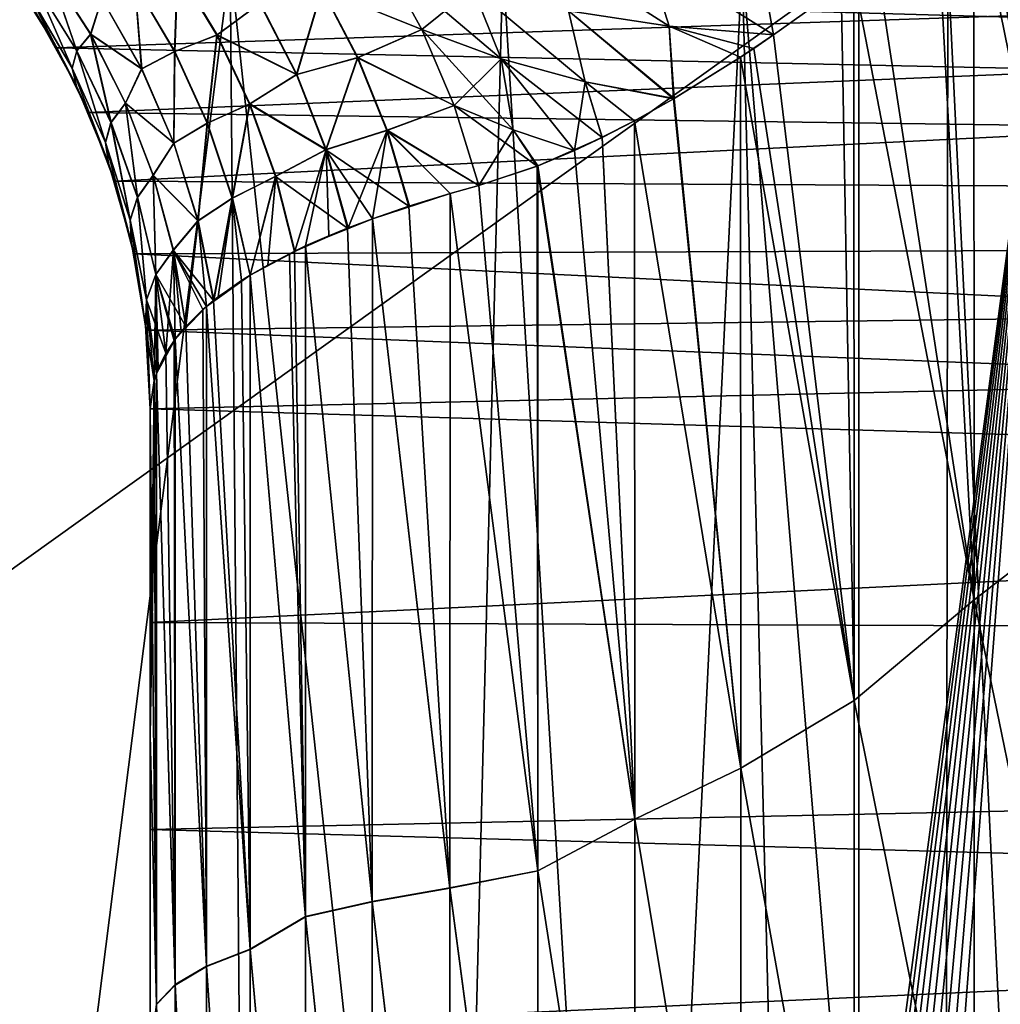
# Model space of a CAD drawing. Header units: metres. Extents: x -46 to 104, y -30 to 30.
# Tile 408 of 656: x 27.912 to 28.571, y -5.401 to -4.738. Entities that reach past the tile are written whole.
import ezdxf

# ---------------------------------------------------------------- set-up
doc = ezdxf.new("R2010")
doc.units = ezdxf.units.M
doc.layers.add('solid_26_000_502_XXX', color=7, linetype='CONTINUOUS')

msp = doc.modelspace()

# ---------------------------------------------------------------- linework, layer by layer
at = {"layer": 'solid_26_000_502_XXX'}
for points in [[(37.213074, -7.476887, 317.175842), (20.541, 8.649134, 315.423553), (20.540823, 0, 315.423523)], [(37.213074, -7.476887, 317.175842), (37.213074, 7.476887, 317.175842), (20.541, 8.649134, 315.423553)], [(40.470669, 7.284587, 312.490692), (26.533504, -8.264537, 311.025848), (26.533337, 0, 311.025818)], [(40.470669, -7.284587, 312.490692), (26.533504, -8.264537, 311.025848), (40.470669, 7.284587, 312.490692)], [(20.540823, 0, 315.423523), (20.541002, -8.649134, 315.423553), (37.213074, -7.476887, 317.175842)], [(27.756401, -4.570746, 303.301727), (33.5, -4.569877, 303.30246), (33.5, -4.875915, 303.022491)], [(27.790697, -4.593189, 303.282288), (27.756401, -4.570746, 303.301727), (33.5, -4.875915, 303.022491)], [(27.91258, -4.717552, 292.828461), (27.937214, -4.757422, 292.865112), (33.5, -4.569877, 292.69754)], [(27.937214, -4.757422, 292.865112), (27.958563, -4.800703, 292.905579), (33.5, -4.569877, 292.69754)], [(27.958563, -4.800703, 292.905579), (27.976009, -4.846982, 292.949585), (33.5, -4.569877, 292.69754)], [(27.976009, -4.846982, 292.949585), (33.5, -4.875915, 292.977509), (33.5, -4.569877, 292.69754)], [(27.82386, -4.619061, 303.259674), (27.790697, -4.593189, 303.282288), (33.5, -4.875915, 303.022491)], [(28.558592, -4.641238, 288.696075), (28.598745, -4.606693, 288.658112), (28.638491, -5.062982, 288.878571)], [(28.638491, -5.062982, 307.121429), (28.59874, -4.606697, 307.341888), (28.558592, -4.641238, 307.303925)], [(27.855417, -4.64832, 303.233856), (27.82386, -4.619061, 303.259674), (33.5, -4.875915, 303.022491)], [(28.638491, -5.062982, 307.121429), (28.558592, -4.641238, 307.303925), (28.553677, -4.645368, 307.299133)], [(28.558592, -4.641238, 288.696075), (28.638491, -5.062982, 288.878571), (28.553677, -4.645368, 288.700867)], [(28.553919, -5.12856, 307.041779), (28.553677, -4.645368, 307.299133), (28.529009, -4.665757, 307.274658)], [(28.529015, -4.665753, 288.725311), (28.553677, -4.645368, 288.700867), (28.553919, -5.12856, 288.958221)], [(28.638491, -5.062982, 307.121429), (28.553677, -4.645368, 307.299133), (28.553919, -5.12856, 307.041779)], [(28.638491, -5.062982, 288.878571), (28.553919, -5.12856, 288.958221), (28.553677, -4.645368, 288.700867)], [(27.885149, -4.681158, 303.204498), (27.855417, -4.64832, 303.233856), (33.5, -4.875915, 303.022491)], [(28.488028, -4.698291, 288.767731), (28.529015, -4.665753, 288.725311), (28.553919, -5.12856, 288.958221)], [(28.553919, -5.12856, 307.041779), (28.529009, -4.665757, 307.274658), (28.488028, -4.69829, 307.232269)], [(27.91258, -4.71755, 303.171539), (27.885149, -4.681158, 303.204498), (33.5, -4.875915, 303.022491)], [(28.260578, -4.686348, 288.933807), (28.348873, -4.742803, 288.899841), (28.281134, -4.732438, 288.955627)], [(28.260578, -4.686348, 288.933807), (28.33374, -4.695116, 288.878174), (28.348873, -4.742803, 288.899841)], [(28.260578, -4.686348, 307.066193), (28.281134, -4.732437, 307.044373), (28.348873, -4.742802, 307.100159)], [(28.333738, -4.695116, 307.121826), (28.260578, -4.686348, 307.066193), (28.348873, -4.742802, 307.100159)], [(27.159023, -5.64358, 295.506195), (27.159023, -4.7, 295.506195), (28.476324, -4.7, 295.644653)], [(27.159023, -5.64358, 295.506195), (28.476324, -4.7, 295.644653), (28.476324, -5.64358, 295.644653)], [(27.912003, -5.822742, 301.506683), (28.053787, -4.7, 301.252808), (27.849154, -4.7, 301.611786)], [(27.912003, -5.822742, 301.506683), (28.064445, -5.957147, 301.232697), (28.053787, -4.7, 301.252808)], [(28.202492, -6.07523, 300.956329), (28.237036, -4.7, 300.88208), (28.053787, -4.7, 301.252808)], [(28.064445, -5.957147, 301.232697), (28.202492, -6.07523, 300.956329), (28.053787, -4.7, 301.252808)], [(28.115307, -4.717855, 289.154846), (28.156347, -4.697243, 289.064423), (28.182619, -4.744989, 289.082977)], [(28.182621, -4.744987, 306.917023), (28.156345, -4.697245, 306.935577), (28.115562, -4.71779, 306.845734)], [(28.235893, -4.764677, 306.968292), (28.156345, -4.697245, 306.935577), (28.182621, -4.744987, 306.917023)], [(28.216776, -4.717268, 306.989319), (28.156345, -4.697245, 306.935577), (28.235893, -4.764677, 306.968292)], [(28.216778, -4.717269, 289.010681), (28.182619, -4.744989, 289.082977), (28.156347, -4.697243, 289.064423)], [(28.202492, -6.07523, 300.956329), (28.326416, -6.177543, 300.678436), (28.237036, -4.7, 300.88208)], [(28.326416, -6.177543, 300.678436), (28.39794, -4.7, 300.501495), (28.237036, -4.7, 300.88208)], [(28.326416, -6.177543, 300.678436), (28.43684, -6.264894, 300.398956), (28.39794, -4.7, 300.501495)], [(28.333738, -4.695116, 307.121826), (28.348873, -4.742802, 307.100159), (28.419065, -4.748676, 307.155731)], [(28.409899, -4.698887, 307.177551), (28.333738, -4.695116, 307.121826), (28.419065, -4.748676, 307.155731)], [(28.33374, -4.695116, 288.878174), (28.419065, -4.748676, 288.844269), (28.348873, -4.742803, 288.899841)], [(28.33374, -4.695116, 288.878174), (28.409899, -4.698887, 288.822449), (28.419065, -4.748676, 288.844269)], [(28.534138, -6.337811, 300.118164), (28.536106, -4.7, 300.112061), (28.39794, -4.7, 300.501495)], [(28.43684, -6.264894, 300.398956), (28.534138, -6.337811, 300.118164), (28.39794, -4.7, 300.501495)], [(28.409899, -4.698887, 307.177551), (28.419065, -4.748676, 307.155731), (28.464523, -4.716106, 307.20697)], [(28.409899, -4.698887, 288.822449), (28.464529, -4.716102, 288.79303), (28.419065, -4.748676, 288.844269)], [(28.553919, -5.12856, 307.041779), (28.488028, -4.69829, 307.232269), (28.472994, -4.709759, 307.216156)], [(28.488028, -4.698291, 288.767731), (28.553919, -5.12856, 288.958221), (28.472994, -4.709759, 288.783844)], [(28.476324, -5.64358, 295.644653), (28.476324, -4.7, 295.644653), (28.601852, -4.7, 296.03833)], [(28.476833, -5.667135, 295.646118), (28.476324, -5.64358, 295.644653), (28.601852, -4.7, 296.03833)], [(28.478386, -5.690671, 295.650543), (28.476833, -5.667135, 295.646118), (28.601852, -4.7, 296.03833)], [(28.480959, -5.713636, 295.657898), (28.478386, -5.690671, 295.650543), (28.601852, -4.7, 296.03833)], [(28.48455, -5.735813, 295.668182), (28.480959, -5.713636, 295.657898), (28.601852, -4.7, 296.03833)], [(28.489128, -5.756886, 295.681396), (28.48455, -5.735813, 295.668182), (28.601852, -4.7, 296.03833)], [(28.494619, -5.776425, 295.697357), (28.489128, -5.756886, 295.681396), (28.601852, -4.7, 296.03833)], [(28.500959, -5.794093, 295.715942), (28.494619, -5.776425, 295.697357), (28.601852, -4.7, 296.03833)], [(28.50811, -5.809682, 295.737091), (28.500959, -5.794093, 295.715942), (28.601852, -4.7, 296.03833)], [(28.515945, -5.822742, 295.760559), (28.50811, -5.809682, 295.737091), (28.601852, -4.7, 296.03833)], [(28.608089, -5.957147, 296.060242), (28.515945, -5.822742, 295.760559), (28.601852, -4.7, 296.03833)], [(28.534138, -6.337811, 300.118164), (28.618622, -6.396749, 299.836456), (28.536106, -4.7, 300.112061)], [(28.618622, -6.396749, 299.836456), (28.651146, -4.7, 299.714813), (28.536106, -4.7, 300.112061)], [(27.950659, -4.759415, 289.722961), (27.922707, -4.714025, 289.719452), (27.931885, -4.704556, 289.617889)], [(27.931982, -4.704496, 306.382843), (27.922745, -4.713958, 306.281281), (27.950697, -4.759336, 306.277771)], [(27.959946, -4.748163, 289.62323), (27.931885, -4.704556, 289.617889), (27.967415, -4.72416, 289.522278)], [(27.950659, -4.759415, 289.722961), (27.931885, -4.704556, 289.617889), (27.959946, -4.748163, 289.62323)], [(27.960043, -4.748092, 306.377472), (27.931982, -4.704496, 306.382843), (27.950697, -4.759336, 306.277771)], [(27.967569, -4.724104, 306.478394), (27.931982, -4.704496, 306.382843), (27.960043, -4.748092, 306.377472)], [(28.016275, -4.75981, 289.433167), (27.989573, -4.714352, 289.424255), (28.018383, -4.705027, 289.328064)], [(28.018627, -4.704953, 306.672638), (27.98978, -4.714296, 306.576447), (28.016481, -4.759738, 306.567505)], [(28.016275, -4.75981, 289.433167), (28.018383, -4.705027, 289.328064), (28.044764, -4.748722, 289.338989)], [(28.045006, -4.748632, 306.661713), (28.018627, -4.704953, 306.672638), (28.016481, -4.759738, 306.567505)], [(28.044764, -4.748722, 289.338989), (28.018383, -4.705027, 289.328064), (28.07366, -4.727415, 289.244141)], [(28.073896, -4.727323, 306.756531), (28.018627, -4.704953, 306.672638), (28.045006, -4.748632, 306.661713)], [(27.922745, -4.713958, 306.281281), (27.919928, -4.723795, 306.179382), (27.947565, -4.771003, 306.177673)], [(27.947575, -4.771085, 289.823029), (27.919941, -4.723864, 289.82135), (27.922707, -4.714025, 289.719452)], [(27.947575, -4.771085, 289.823029), (27.922707, -4.714025, 289.719452), (27.950659, -4.759415, 289.722961)], [(27.950697, -4.759336, 306.277771), (27.922745, -4.713958, 306.281281), (27.947565, -4.771003, 306.177673)], [(28.473162, -5.196232, 306.951019), (28.472994, -4.709759, 307.216156), (28.464523, -4.716106, 307.20697)], [(28.464529, -4.716102, 288.79303), (28.472994, -4.709759, 288.783844), (28.473162, -5.196232, 289.048981)], [(28.553919, -5.12856, 307.041779), (28.472994, -4.709759, 307.216156), (28.473162, -5.196232, 306.951019)], [(28.553919, -5.12856, 288.958221), (28.473162, -5.196232, 289.048981), (28.472994, -4.709759, 288.783844)], [(27.937212, -4.75742, 303.134888), (27.91258, -4.71755, 303.171539), (33.5, -4.875915, 303.022491)], [(27.923361, -4.733982, 306.077759), (27.91258, -4.71755, 303.171539), (27.937212, -4.75742, 303.134888)], [(27.923359, -4.733979, 289.922241), (27.937214, -4.757422, 292.865112), (27.91258, -4.717552, 292.828461)], [(27.994194, -4.771444, 289.529266), (27.967415, -4.72416, 289.522278), (27.989573, -4.714352, 289.424255)], [(27.98978, -4.714296, 306.576447), (27.967569, -4.724104, 306.478394), (27.994349, -4.771374, 306.471405)], [(27.994194, -4.771444, 289.529266), (27.989573, -4.714352, 289.424255), (28.016275, -4.75981, 289.433167)], [(28.016481, -4.759738, 306.567505), (27.98978, -4.714296, 306.576447), (27.994349, -4.771374, 306.471405)], [(28.098248, -4.775286, 289.256439), (28.07366, -4.727415, 289.244141), (28.115307, -4.717855, 289.154846)], [(28.115562, -4.71779, 306.845734), (28.073896, -4.727323, 306.756531), (28.098484, -4.775181, 306.744202)], [(28.098248, -4.775286, 289.256439), (28.115307, -4.717855, 289.154846), (28.139334, -4.763952, 289.169189)], [(28.139587, -4.763879, 306.83136), (28.115562, -4.71779, 306.845734), (28.098484, -4.775181, 306.744202)], [(28.139334, -4.763952, 289.169189), (28.115307, -4.717855, 289.154846), (28.182619, -4.744989, 289.082977)], [(28.182621, -4.744987, 306.917023), (28.115562, -4.71779, 306.845734), (28.139587, -4.763879, 306.83136)], [(28.216778, -4.717269, 289.010681), (28.235895, -4.764677, 289.031708), (28.182619, -4.744989, 289.082977)], [(28.216776, -4.717268, 306.989319), (28.235893, -4.764677, 306.968292), (28.292435, -4.780197, 307.020844)], [(28.281134, -4.732437, 307.044373), (28.216776, -4.717268, 306.989319), (28.292435, -4.780197, 307.020844)], [(28.216778, -4.717269, 289.010681), (28.292435, -4.780197, 288.979156), (28.235895, -4.764677, 289.031708)], [(28.216778, -4.717269, 289.010681), (28.281134, -4.732438, 288.955627), (28.292435, -4.780197, 288.979156)], [(28.419065, -4.748676, 288.844269), (28.464529, -4.716102, 288.79303), (28.473162, -5.196232, 289.048981)], [(28.473162, -5.196232, 306.951019), (28.464523, -4.716106, 307.20697), (28.419065, -4.748676, 307.155731)], [(27.919928, -4.723795, 306.179382), (27.923361, -4.733982, 306.077759), (27.950483, -4.783056, 306.077759)], [(27.947565, -4.771003, 306.177673), (27.919928, -4.723795, 306.179382), (27.950483, -4.783056, 306.077759)], [(27.950481, -4.783054, 289.922241), (27.919941, -4.723864, 289.82135), (27.947575, -4.771085, 289.823029)], [(27.950481, -4.783054, 289.922241), (27.923359, -4.733979, 289.922241), (27.919941, -4.723864, 289.82135)], [(27.959946, -4.748163, 289.62323), (27.967415, -4.72416, 289.522278), (27.994194, -4.771444, 289.529266)], [(27.994349, -4.771374, 306.471405), (27.967569, -4.724104, 306.478394), (27.960043, -4.748092, 306.377472)], [(28.044764, -4.748722, 289.338989), (28.07366, -4.727415, 289.244141), (28.098248, -4.775286, 289.256439)], [(28.098484, -4.775181, 306.744202), (28.073896, -4.727323, 306.756531), (28.045006, -4.748632, 306.661713)], [(27.950481, -4.783054, 289.922241), (27.937214, -4.757422, 292.865112), (27.923359, -4.733979, 289.922241)], [(27.923361, -4.733982, 306.077759), (27.937212, -4.75742, 303.134888), (27.950483, -4.783056, 306.077759)], [(28.281134, -4.732437, 307.044373), (28.292435, -4.780197, 307.020844), (28.351839, -4.791585, 307.074097)], [(28.348873, -4.742802, 307.100159), (28.281134, -4.732437, 307.044373), (28.351839, -4.791585, 307.074097)], [(28.281134, -4.732438, 288.955627), (28.352236, -4.791353, 288.925415), (28.292435, -4.780197, 288.979156)], [(28.281134, -4.732438, 288.955627), (28.348873, -4.742803, 288.899841), (28.352236, -4.791353, 288.925415)], [(28.139334, -4.763952, 289.169189), (28.182619, -4.744989, 289.082977), (28.204233, -4.796114, 289.098236)], [(28.204239, -4.796111, 306.901764), (28.182621, -4.744987, 306.917023), (28.139587, -4.763879, 306.83136)], [(28.235895, -4.764677, 289.031708), (28.204233, -4.796114, 289.098236), (28.182619, -4.744989, 289.082977)], [(28.243896, -4.812371, 306.943268), (28.182621, -4.744987, 306.917023), (28.204239, -4.796111, 306.901764)], [(28.235893, -4.764677, 306.968292), (28.182621, -4.744987, 306.917023), (28.243896, -4.812371, 306.943268)], [(28.348873, -4.742802, 307.100159), (28.351839, -4.791585, 307.074097), (28.396736, -4.763684, 307.129425)], [(28.348873, -4.742802, 307.100159), (28.396736, -4.763684, 307.129425), (28.405636, -4.757785, 307.140015)], [(28.348873, -4.742802, 307.100159), (28.405636, -4.757785, 307.140015), (28.419065, -4.748676, 307.155731)], [(28.348873, -4.742803, 288.899841), (28.396736, -4.763684, 288.870575), (28.352236, -4.791353, 288.925415)], [(28.348873, -4.742803, 288.899841), (28.419065, -4.748676, 288.844269), (28.396736, -4.763684, 288.870575)], [(27.973646, -4.807552, 289.72583), (27.950659, -4.759415, 289.722961), (27.959946, -4.748163, 289.62323)], [(27.960043, -4.748092, 306.377472), (27.950697, -4.759336, 306.277771), (27.973688, -4.807461, 306.274872)], [(27.983395, -4.794508, 289.627716), (27.959946, -4.748163, 289.62323), (27.994194, -4.771444, 289.529266)], [(27.973646, -4.807552, 289.72583), (27.959946, -4.748163, 289.62323), (27.983395, -4.794508, 289.627716)], [(27.983494, -4.794425, 306.372955), (27.960043, -4.748092, 306.377472), (27.973688, -4.807461, 306.274872)], [(27.994349, -4.771374, 306.471405), (27.960043, -4.748092, 306.377472), (27.983494, -4.794425, 306.372955)], [(28.038223, -4.808016, 289.440521), (28.016275, -4.75981, 289.433167), (28.044764, -4.748722, 289.338989)], [(28.045006, -4.748632, 306.661713), (28.016481, -4.759738, 306.567505), (28.038429, -4.807927, 306.56015)], [(28.038223, -4.808016, 289.440521), (28.044764, -4.748722, 289.338989), (28.066793, -4.795155, 289.348083)], [(28.067034, -4.79505, 306.652588), (28.045006, -4.748632, 306.661713), (28.038429, -4.807927, 306.56015)], [(28.066793, -4.795155, 289.348083), (28.044764, -4.748722, 289.338989), (28.098248, -4.775286, 289.256439)], [(28.098484, -4.775181, 306.744202), (28.045006, -4.748632, 306.661713), (28.067034, -4.79505, 306.652588)], [(28.405642, -4.757782, 288.859985), (28.396736, -4.763684, 288.870575), (28.419065, -4.748676, 288.844269)], [(28.473162, -5.196232, 306.951019), (28.419065, -4.748676, 307.155731), (28.405636, -4.757785, 307.140015)], [(28.405642, -4.757782, 288.859985), (28.419065, -4.748676, 288.844269), (28.473162, -5.196232, 289.048981)], [(27.958563, -4.800701, 303.094421), (27.937212, -4.75742, 303.134888), (33.5, -4.875915, 303.022491)], [(27.950483, -4.783056, 306.077759), (27.937212, -4.75742, 303.134888), (27.958563, -4.800701, 303.094421)], [(27.950481, -4.783054, 289.922241), (27.958563, -4.800703, 292.905579), (27.937214, -4.757422, 292.865112)], [(27.950697, -4.759336, 306.277771), (27.947565, -4.771003, 306.177673), (27.969887, -4.820954, 306.1763)], [(27.969893, -4.82105, 289.824402), (27.947575, -4.771085, 289.823029), (27.950659, -4.759415, 289.722961)], [(27.969893, -4.82105, 289.824402), (27.950659, -4.759415, 289.722961), (27.973646, -4.807552, 289.72583)], [(27.973688, -4.807461, 306.274872), (27.950697, -4.759336, 306.277771), (27.969887, -4.820954, 306.1763)], [(28.015808, -4.821472, 289.534882), (27.994194, -4.771444, 289.529266), (28.016275, -4.75981, 289.433167)], [(28.016481, -4.759738, 306.567505), (27.994349, -4.771374, 306.471405), (28.015965, -4.821387, 306.46579)], [(28.015808, -4.821472, 289.534882), (28.016275, -4.75981, 289.433167), (28.038223, -4.808016, 289.440521)], [(28.038429, -4.807927, 306.56015), (28.016481, -4.759738, 306.567505), (28.015965, -4.821387, 306.46579)], [(28.405642, -4.757782, 288.859985), (28.473162, -5.196232, 289.048981), (28.396736, -4.763684, 288.870575)], [(28.473162, -5.196232, 306.951019), (28.405636, -4.757785, 307.140015), (28.396736, -4.763684, 307.129425)], [(28.117966, -4.825896, 289.266327), (28.098248, -4.775286, 289.256439), (28.139334, -4.763952, 289.169189)], [(28.139587, -4.763879, 306.83136), (28.098484, -4.775181, 306.744202), (28.118204, -4.82578, 306.734314)], [(28.117966, -4.825896, 289.266327), (28.139334, -4.763952, 289.169189), (28.15896, -4.812796, 289.180939)], [(28.159212, -4.812715, 306.819611), (28.139587, -4.763879, 306.83136), (28.118204, -4.82578, 306.734314)], [(28.15896, -4.812796, 289.180939), (28.139334, -4.763952, 289.169189), (28.204233, -4.796114, 289.098236)], [(28.204239, -4.796111, 306.901764), (28.139587, -4.763879, 306.83136), (28.159212, -4.812715, 306.819611)], [(28.235895, -4.764677, 289.031708), (28.243896, -4.812371, 289.056732), (28.204233, -4.796114, 289.098236)], [(28.235893, -4.764677, 306.968292), (28.285191, -4.82631, 306.985138), (28.303869, -4.817502, 307.010956)], [(28.235893, -4.764677, 306.968292), (28.243896, -4.812371, 306.943268), (28.285191, -4.82631, 306.985138)], [(28.292435, -4.780197, 307.020844), (28.235893, -4.764677, 306.968292), (28.303869, -4.817502, 307.010956)], [(28.235895, -4.764677, 289.031708), (28.285191, -4.82631, 289.014862), (28.243896, -4.812371, 289.056732)], [(28.235895, -4.764677, 289.031708), (28.292435, -4.780197, 288.979156), (28.285191, -4.82631, 289.014862)], [(28.39691, -5.241745, 306.86377), (28.396736, -4.763684, 307.129425), (28.351839, -4.791585, 307.074097)], [(28.352236, -4.791353, 288.925415), (28.396736, -4.763684, 288.870575), (28.39691, -5.241745, 289.13623)], [(28.473162, -5.196232, 306.951019), (28.396736, -4.763684, 307.129425), (28.39691, -5.241745, 306.86377)], [(28.473162, -5.196232, 289.048981), (28.39691, -5.241745, 289.13623), (28.396736, -4.763684, 288.870575)], [(27.947565, -4.771003, 306.177673), (27.950483, -4.783056, 306.077759), (27.971941, -4.834858, 306.077759)], [(27.969887, -4.820954, 306.1763), (27.947565, -4.771003, 306.177673), (27.971941, -4.834858, 306.077759)], [(27.971941, -4.834857, 289.922241), (27.947575, -4.771085, 289.823029), (27.969893, -4.82105, 289.824402)], [(27.971941, -4.834857, 289.922241), (27.950481, -4.783054, 289.922241), (27.947575, -4.771085, 289.823029)], [(27.983395, -4.794508, 289.627716), (27.994194, -4.771444, 289.529266), (28.015808, -4.821472, 289.534882)], [(28.015965, -4.821387, 306.46579), (27.994349, -4.771374, 306.471405), (27.983494, -4.794425, 306.372955)], [(28.066793, -4.795155, 289.348083), (28.098248, -4.775286, 289.256439), (28.117966, -4.825896, 289.266327)], [(28.118204, -4.82578, 306.734314), (28.098484, -4.775181, 306.744202), (28.067034, -4.79505, 306.652588)], [(28.292435, -4.780197, 288.979156), (28.303875, -4.8175, 288.989044), (28.285191, -4.82631, 289.014862)], [(28.292435, -4.780197, 307.020844), (28.303869, -4.817502, 307.010956), (28.325552, -4.806345, 307.040039)], [(28.292435, -4.780197, 307.020844), (28.325552, -4.806345, 307.040039), (28.351839, -4.791585, 307.074097)], [(28.292435, -4.780197, 288.979156), (28.325552, -4.806345, 288.959961), (28.303875, -4.8175, 288.989044)], [(28.292435, -4.780197, 288.979156), (28.352236, -4.791353, 288.925415), (28.325552, -4.806345, 288.959961)], [(27.971941, -4.834857, 289.922241), (27.958563, -4.800703, 292.905579), (27.950481, -4.783054, 289.922241)], [(27.950483, -4.783056, 306.077759), (27.958563, -4.800701, 303.094421), (27.971941, -4.834858, 306.077759)], [(28.352236, -4.791353, 288.925415), (28.39691, -5.241745, 289.13623), (28.325552, -4.806345, 288.959961)], [(28.39691, -5.241745, 306.86377), (28.351839, -4.791585, 307.074097), (28.325552, -4.806345, 307.040039)], [(27.991405, -4.857885, 289.728058), (27.973646, -4.807552, 289.72583), (27.983395, -4.794508, 289.627716)], [(27.983494, -4.794425, 306.372955), (27.973688, -4.807461, 306.274872), (27.991455, -4.857782, 306.272644)], [(28.001976, -4.843087, 289.631287), (27.983395, -4.794508, 289.627716), (28.015808, -4.821472, 289.534882)], [(27.991405, -4.857885, 289.728058), (27.983395, -4.794508, 289.627716), (28.001976, -4.843087, 289.631287)], [(28.002081, -4.842992, 306.369415), (27.983494, -4.794425, 306.372955), (27.991455, -4.857782, 306.272644)], [(28.015965, -4.821387, 306.46579), (27.983494, -4.794425, 306.372955), (28.002081, -4.842992, 306.369415)], [(28.055162, -4.858417, 289.446167), (28.038223, -4.808016, 289.440521), (28.066793, -4.795155, 289.348083)], [(28.067034, -4.79505, 306.652588), (28.038429, -4.807927, 306.56015), (28.055372, -4.858311, 306.554504)], [(28.055162, -4.858417, 289.446167), (28.066793, -4.795155, 289.348083), (28.084229, -4.843821, 289.355316)], [(28.084473, -4.8437, 306.645355), (28.067034, -4.79505, 306.652588), (28.055372, -4.858311, 306.554504)], [(28.084229, -4.843821, 289.355316), (28.066793, -4.795155, 289.348083), (28.117966, -4.825896, 289.266327)], [(28.118204, -4.82578, 306.734314), (28.067034, -4.79505, 306.652588), (28.084473, -4.8437, 306.645355)], [(28.15896, -4.812796, 289.180939), (28.204233, -4.796114, 289.098236), (28.220877, -4.849892, 289.110016)], [(28.204239, -4.796111, 306.901764), (28.159212, -4.812715, 306.819611), (28.220877, -4.849892, 306.889984)], [(28.204233, -4.796114, 289.098236), (28.243896, -4.812371, 289.056732), (28.220877, -4.849892, 289.110016)], [(28.204239, -4.796111, 306.901764), (28.220877, -4.849892, 306.889984), (28.260189, -4.836839, 306.949371)], [(28.243896, -4.812371, 306.943268), (28.204239, -4.796111, 306.901764), (28.260189, -4.836839, 306.949371)], [(27.976009, -4.846981, 303.050415), (27.958563, -4.800701, 303.094421), (33.5, -4.875915, 303.022491)], [(27.971941, -4.834858, 306.077759), (27.958563, -4.800701, 303.094421), (27.976009, -4.846981, 303.050415)], [(27.971941, -4.834857, 289.922241), (27.976009, -4.846982, 292.949585), (27.958563, -4.800703, 292.905579)], [(28.325811, -5.276045, 306.774475), (28.325552, -4.806345, 307.040039), (28.303869, -4.817502, 307.010956)], [(28.303875, -4.8175, 288.989044), (28.325552, -4.806345, 288.959961), (28.325811, -5.276045, 289.225525)], [(28.39691, -5.241745, 306.86377), (28.325552, -4.806345, 307.040039), (28.325811, -5.276045, 306.774475)], [(28.39691, -5.241745, 289.13623), (28.325811, -5.276045, 289.225525), (28.325552, -4.806345, 288.959961)], [(27.973688, -4.807461, 306.274872), (27.969887, -4.820954, 306.1763), (27.986628, -4.873051, 306.175262)], [(27.986624, -4.873159, 289.825439), (27.969893, -4.82105, 289.824402), (27.973646, -4.807552, 289.72583)], [(27.986624, -4.873159, 289.825439), (27.973646, -4.807552, 289.72583), (27.991405, -4.857885, 289.728058)], [(27.991455, -4.857782, 306.272644), (27.973688, -4.807461, 306.274872), (27.986628, -4.873051, 306.175262)], [(28.031996, -4.873643, 289.539124), (28.015808, -4.821472, 289.534882), (28.038223, -4.808016, 289.440521)], [(28.038429, -4.807927, 306.56015), (28.015965, -4.821387, 306.46579), (28.032156, -4.873543, 306.461548)], [(28.031996, -4.873643, 289.539124), (28.038223, -4.808016, 289.440521), (28.055162, -4.858417, 289.446167)], [(28.055372, -4.858311, 306.554504), (28.038429, -4.807927, 306.56015), (28.032156, -4.873543, 306.461548)], [(28.117966, -4.825896, 289.266327), (28.15896, -4.812796, 289.180939), (28.173925, -4.863822, 289.18985)], [(28.159212, -4.812715, 306.819611), (28.118204, -4.82578, 306.734314), (28.133011, -4.878426, 306.727386)], [(28.159212, -4.812715, 306.819611), (28.133011, -4.878426, 306.727386), (28.149424, -4.872236, 306.76236)], [(28.159212, -4.812715, 306.819611), (28.149424, -4.872236, 306.76236), (28.174328, -4.863687, 306.810883)], [(28.15896, -4.812796, 289.180939), (28.220877, -4.849892, 289.110016), (28.201595, -4.855296, 289.141174)], [(28.15896, -4.812796, 289.180939), (28.201595, -4.855296, 289.141174), (28.173925, -4.863822, 289.18985)], [(28.159212, -4.812715, 306.819611), (28.201628, -4.855286, 306.858887), (28.220877, -4.849892, 306.889984)], [(28.159212, -4.812715, 306.819611), (28.174328, -4.863687, 306.810883), (28.201628, -4.855286, 306.858887)], [(28.243896, -4.812371, 289.056732), (28.260473, -4.836729, 289.050232), (28.220877, -4.849892, 289.110016)], [(28.243896, -4.812371, 306.943268), (28.260189, -4.836839, 306.949371), (28.285191, -4.82631, 306.985138)], [(28.243896, -4.812371, 289.056732), (28.285191, -4.82631, 289.014862), (28.260473, -4.836729, 289.050232)], [(28.303869, -4.817502, 307.010956), (28.285191, -4.82631, 306.985138), (28.260189, -4.836839, 306.949371)], [(28.325811, -5.276045, 306.774475), (28.303869, -4.817502, 307.010956), (28.260189, -4.836839, 306.949371)], [(28.285191, -4.82631, 289.014862), (28.303875, -4.8175, 288.989044), (28.325811, -5.276045, 289.225525)], [(27.969887, -4.820954, 306.1763), (27.971941, -4.834858, 306.077759), (27.987463, -4.888738, 306.077759)], [(27.986628, -4.873051, 306.175262), (27.969887, -4.820954, 306.1763), (27.987463, -4.888738, 306.077759)], [(27.987463, -4.888737, 289.922241), (27.969893, -4.82105, 289.824402), (27.986624, -4.873159, 289.825439)], [(27.987463, -4.888737, 289.922241), (27.971941, -4.834857, 289.922241), (27.969893, -4.82105, 289.824402)], [(28.001976, -4.843087, 289.631287), (28.015808, -4.821472, 289.534882), (28.031996, -4.873643, 289.539124)], [(28.032156, -4.873543, 306.461548), (28.015965, -4.821387, 306.46579), (28.002081, -4.842992, 306.369415)], [(28.084229, -4.843821, 289.355316), (28.117966, -4.825896, 289.266327), (28.132578, -4.878625, 289.27359)], [(28.118204, -4.82578, 306.734314), (28.084473, -4.8437, 306.645355), (28.097328, -4.89396, 306.640625)], [(28.118204, -4.82578, 306.734314), (28.097328, -4.89396, 306.640625), (28.104483, -4.890575, 306.659424)], [(28.118204, -4.82578, 306.734314), (28.104483, -4.890575, 306.659424), (28.120062, -4.883697, 306.697815)], [(28.117966, -4.825896, 289.266327), (28.173925, -4.863822, 289.18985), (28.149397, -4.872262, 289.237701)], [(28.117966, -4.825896, 289.266327), (28.149397, -4.872262, 289.237701), (28.132578, -4.878625, 289.27359)], [(28.118204, -4.82578, 306.734314), (28.120062, -4.883697, 306.697815), (28.133011, -4.878426, 306.727386)], [(28.285191, -4.82631, 289.014862), (28.325811, -5.276045, 289.225525), (28.260473, -4.836729, 289.050232)], [(27.987463, -4.888737, 289.922241), (27.976009, -4.846982, 292.949585), (27.971941, -4.834857, 289.922241)], [(27.971941, -4.834858, 306.077759), (27.976009, -4.846981, 303.050415), (27.987463, -4.888738, 306.077759)], [(28.220877, -4.849892, 289.110016), (28.260473, -4.836729, 289.050232), (28.260477, -5.310692, 289.323059)], [(28.260477, -5.310692, 306.676941), (28.260189, -4.836839, 306.949371), (28.220877, -4.849892, 306.889984)], [(28.325811, -5.276045, 306.774475), (28.260189, -4.836839, 306.949371), (28.260477, -5.310692, 306.676941)], [(28.325811, -5.276045, 289.225525), (28.260477, -5.310692, 289.323059), (28.260473, -4.836729, 289.050232)], [(28.003735, -4.909842, 289.729584), (27.991405, -4.857885, 289.728058), (28.001976, -4.843087, 289.631287)], [(28.002081, -4.842992, 306.369415), (27.991455, -4.857782, 306.272644), (28.003794, -4.909727, 306.271088)], [(28.01549, -4.893372, 289.63385), (28.001976, -4.843087, 289.631287), (28.031996, -4.873643, 289.539124)], [(28.003735, -4.909842, 289.729584), (28.001976, -4.843087, 289.631287), (28.01549, -4.893372, 289.63385)], [(28.0156, -4.893266, 306.366821), (28.002081, -4.842992, 306.369415), (28.003794, -4.909727, 306.271088)], [(28.032156, -4.873543, 306.461548), (28.002081, -4.842992, 306.369415), (28.0156, -4.893266, 306.366821)], [(28.055162, -4.858417, 289.446167), (28.084229, -4.843821, 289.355316), (28.067162, -4.910288, 289.44931)], [(28.084473, -4.8437, 306.645355), (28.055372, -4.858311, 306.554504), (28.067261, -4.910231, 306.551025)], [(28.084229, -4.843821, 289.355316), (28.096945, -4.894164, 289.360413), (28.067162, -4.910288, 289.44931)], [(28.084473, -4.8437, 306.645355), (28.067261, -4.910231, 306.551025), (28.079109, -4.903364, 306.588684)], [(28.084473, -4.8437, 306.645355), (28.079109, -4.903364, 306.588684), (28.097328, -4.89396, 306.640625)], [(28.084229, -4.843821, 289.355316), (28.132578, -4.878625, 289.27359), (28.096945, -4.894164, 289.360413)], [(27.989044, -4.895902, 303.003021), (27.976009, -4.846981, 303.050415), (33.5, -4.875915, 303.022491)], [(27.987463, -4.888738, 306.077759), (27.976009, -4.846981, 303.050415), (27.989044, -4.895902, 303.003021)], [(27.976009, -4.846982, 292.949585), (27.989044, -4.895903, 292.996979), (33.5, -4.875915, 292.977509)], [(27.987463, -4.888737, 289.922241), (27.989044, -4.895903, 292.996979), (27.976009, -4.846982, 292.949585)], [(28.201595, -4.855296, 289.141174), (28.220877, -4.849892, 289.110016), (28.260477, -5.310692, 289.323059)], [(28.201628, -4.855286, 306.858887), (28.260477, -5.310692, 306.676941), (28.220877, -4.849892, 306.889984)], [(27.99757, -4.926789, 289.826111), (27.986624, -4.873159, 289.825439), (27.991405, -4.857885, 289.728058)], [(27.991455, -4.857782, 306.272644), (27.986628, -4.873051, 306.175262), (27.997583, -4.926668, 306.174591)], [(27.99757, -4.926789, 289.826111), (27.991405, -4.857885, 289.728058), (28.003735, -4.909842, 289.729584)], [(28.003794, -4.909727, 306.271088), (27.991455, -4.857782, 306.272644), (27.997583, -4.926668, 306.174591)], [(28.031996, -4.873643, 289.539124), (28.055162, -4.858417, 289.446167), (28.04266, -4.927262, 289.541504)], [(28.055372, -4.858311, 306.554504), (28.032156, -4.873543, 306.461548), (28.04278, -4.92718, 306.458984)], [(28.055162, -4.858417, 289.446167), (28.06144, -4.913869, 289.468872), (28.04266, -4.927262, 289.541504)], [(28.055372, -4.858311, 306.554504), (28.04278, -4.92718, 306.458984), (28.045746, -4.924864, 306.471497)], [(28.055372, -4.858311, 306.554504), (28.045746, -4.924864, 306.471497), (28.067261, -4.910231, 306.551025)], [(28.055162, -4.858417, 289.446167), (28.067162, -4.910288, 289.44931), (28.06144, -4.913869, 289.468872)], [(28.149424, -4.872236, 306.76236), (28.201468, -5.322343, 306.586151), (28.201628, -4.855286, 306.858887)], [(28.174328, -4.863687, 306.810883), (28.149424, -4.872236, 306.76236), (28.201628, -4.855286, 306.858887)], [(28.173925, -4.863822, 289.18985), (28.201595, -4.855296, 289.141174), (28.201468, -5.322245, 289.413788)], [(28.201628, -4.855286, 306.858887), (28.201468, -5.322343, 306.586151), (28.260477, -5.310692, 306.676941)], [(28.201468, -5.322245, 289.413788), (28.201595, -4.855296, 289.141174), (28.260477, -5.310692, 289.323059)], [(28.149397, -4.872262, 289.237701), (28.173925, -4.863822, 289.18985), (28.201468, -5.322245, 289.413788)], [(27.996857, -4.944016, 289.922241), (27.986624, -4.873159, 289.825439), (27.99757, -4.926789, 289.826111)], [(27.996857, -4.944016, 289.922241), (27.987463, -4.888737, 289.922241), (27.986624, -4.873159, 289.825439)], [(27.986628, -4.873051, 306.175262), (27.987463, -4.888738, 306.077759), (27.996857, -4.944017, 306.077759)], [(27.997583, -4.926668, 306.174591), (27.986628, -4.873051, 306.175262), (27.996857, -4.944017, 306.077759)], [(28.104483, -4.890575, 306.659424), (28.149282, -5.331519, 306.490479), (28.149424, -4.872236, 306.76236)], [(28.133011, -4.878426, 306.727386), (28.104483, -4.890575, 306.659424), (28.149424, -4.872236, 306.76236)], [(28.132578, -4.878625, 289.27359), (28.149397, -4.872262, 289.237701), (28.149282, -5.331431, 289.509491)], [(28.149424, -4.872236, 306.76236), (28.149282, -5.331519, 306.490479), (28.201468, -5.322343, 306.586151)], [(28.149282, -5.331431, 289.509491), (28.149397, -4.872262, 289.237701), (28.201468, -5.322245, 289.413788)], [(27.989044, -4.895902, 303.003021), (33.5, -4.875915, 303.022491), (33.5, -5.164736, 302.724976)], [(27.989044, -4.895903, 292.996979), (27.99719, -4.947064, 293.047546), (33.5, -4.875915, 292.977509)], [(27.99719, -4.947064, 293.047546), (28, -5, 293.101013), (33.5, -4.875915, 292.977509)], [(33.5, -4.875915, 292.977509), (28, -5, 293.101013), (28, -5.143821, 293.252258)], [(33.5, -4.875915, 292.977509), (28, -5.143821, 293.252258), (33.5, -5.164736, 293.275024)], [(28.01549, -4.893372, 289.63385), (28.031996, -4.873643, 289.539124), (28.04266, -4.927262, 289.541504)], [(28.032156, -4.873543, 306.461548), (28.0156, -4.893266, 306.366821), (28.023954, -4.94465, 306.365509)], [(28.032156, -4.873543, 306.461548), (28.023954, -4.94465, 306.365509), (28.037897, -4.931204, 306.437347)], [(28.032156, -4.873543, 306.461548), (28.037897, -4.931204, 306.437347), (28.04278, -4.92718, 306.458984)], [(28.096945, -4.894164, 289.360413), (28.132578, -4.878625, 289.27359), (28.104448, -4.890617, 289.340668)], [(28.104448, -4.890617, 289.340668), (28.132578, -4.878625, 289.27359), (28.149282, -5.331431, 289.509491)], [(28.133011, -4.878426, 306.727386), (28.120062, -4.883697, 306.697815), (28.104483, -4.890575, 306.659424)], [(27.996857, -4.944016, 289.922241), (27.989044, -4.895903, 292.996979), (27.987463, -4.888737, 289.922241)], [(27.987463, -4.888738, 306.077759), (27.989044, -4.895902, 303.003021), (27.996857, -4.944017, 306.077759)], [(28.067261, -4.910231, 306.551025), (28.10437, -5.341575, 306.388489), (28.104483, -4.890575, 306.659424)], [(28.079109, -4.903364, 306.588684), (28.067261, -4.910231, 306.551025), (28.104483, -4.890575, 306.659424)], [(28.097328, -4.89396, 306.640625), (28.079109, -4.903364, 306.588684), (28.104483, -4.890575, 306.659424)], [(28.096945, -4.894164, 289.360413), (28.104448, -4.890617, 289.340668), (28.10437, -5.341438, 289.61142)], [(28.104483, -4.890575, 306.659424), (28.10437, -5.341575, 306.388489), (28.149282, -5.331519, 306.490479)], [(28.10437, -5.341438, 289.61142), (28.104448, -4.890617, 289.340668), (28.149282, -5.331431, 289.509491)], [(27.99719, -4.947063, 302.952454), (27.989044, -4.895902, 303.003021), (33.5, -5.164736, 302.724976)], [(27.996857, -4.944017, 306.077759), (27.989044, -4.895902, 303.003021), (27.99719, -4.947063, 302.952454)], [(27.996857, -4.944016, 289.922241), (27.99719, -4.947064, 293.047546), (27.989044, -4.895903, 292.996979)], [(28.003735, -4.909842, 289.729584), (28.01549, -4.893372, 289.63385), (28.023863, -4.944737, 289.63504)], [(28.0156, -4.893266, 306.366821), (28.003794, -4.909727, 306.271088), (28.010624, -4.962603, 306.270782)], [(28.0156, -4.893266, 306.366821), (28.010624, -4.962603, 306.270782), (28.016817, -4.953286, 306.319733)], [(28.01549, -4.893372, 289.63385), (28.04266, -4.927262, 289.541504), (28.037859, -4.931223, 289.562836)], [(28.01549, -4.893372, 289.63385), (28.037859, -4.931223, 289.562836), (28.035402, -4.93336, 289.57431)], [(28.01549, -4.893372, 289.63385), (28.035402, -4.93336, 289.57431), (28.023863, -4.944737, 289.63504)], [(28.0156, -4.893266, 306.366821), (28.016817, -4.953286, 306.319733), (28.020876, -4.948173, 306.346802)], [(28.0156, -4.893266, 306.366821), (28.020876, -4.948173, 306.346802), (28.023954, -4.94465, 306.365509)], [(28.067162, -4.910288, 289.44931), (28.096945, -4.894164, 289.360413), (28.09363, -4.895787, 289.369415)], [(28.067162, -4.910288, 289.44931), (28.09363, -4.895787, 289.369415), (28.10437, -5.341438, 289.61142)], [(28.09363, -4.895787, 289.369415), (28.096945, -4.894164, 289.360413), (28.10437, -5.341438, 289.61142)], [(27.99757, -4.926789, 289.826111), (28.003735, -4.909842, 289.729584), (28.010534, -4.962752, 289.730011)], [(28.003794, -4.909727, 306.271088), (27.997583, -4.926668, 306.174591), (28.002649, -4.98106, 306.174744)], [(28.003794, -4.909727, 306.271088), (28.002649, -4.98106, 306.174744), (28.004147, -4.97639, 306.198914)], [(28.003735, -4.909842, 289.729584), (28.023863, -4.944737, 289.63504), (28.01679, -4.953312, 289.68045)], [(28.003735, -4.909842, 289.729584), (28.01679, -4.953312, 289.68045), (28.016104, -4.954241, 289.685333)], [(28.003735, -4.909842, 289.729584), (28.016104, -4.954241, 289.685333), (28.010534, -4.962752, 289.730011)], [(28.003794, -4.909727, 306.271088), (28.004147, -4.97639, 306.198914), (28.005352, -4.973243, 306.215271)], [(28.003794, -4.909727, 306.271088), (28.005352, -4.973243, 306.215271), (28.010624, -4.962603, 306.270782)], [(28.037897, -4.931204, 306.437347), (28.067173, -5.363624, 306.273895), (28.067261, -4.910231, 306.551025)], [(28.04278, -4.92718, 306.458984), (28.037897, -4.931204, 306.437347), (28.067261, -4.910231, 306.551025)], [(28.045746, -4.924864, 306.471497), (28.04278, -4.92718, 306.458984), (28.067261, -4.910231, 306.551025)], [(28.06144, -4.913869, 289.468872), (28.067162, -4.910288, 289.44931), (28.067118, -5.363429, 289.726135)], [(28.067118, -5.363429, 289.726135), (28.067162, -4.910288, 289.44931), (28.10437, -5.341438, 289.61142)], [(28.067261, -4.910231, 306.551025), (28.067173, -5.363624, 306.273895), (28.10437, -5.341575, 306.388489)], [(28.04266, -4.927262, 289.541504), (28.06144, -4.913869, 289.468872), (28.067118, -5.363429, 289.726135)], [(27.997583, -4.926668, 306.174591), (27.996857, -4.944017, 306.077759), (28, -5, 306.077759)], [(27.996857, -4.944016, 289.922241), (27.99757, -4.926789, 289.826111), (28.0026, -4.981229, 289.826141)], [(27.99757, -4.926789, 289.826111), (28.010534, -4.962752, 289.730011), (28.004135, -4.976419, 289.801239)], [(27.99757, -4.926789, 289.826111), (28.004135, -4.976419, 289.801239), (28.0026, -4.981229, 289.826141)], [(27.997583, -4.926668, 306.174591), (28, -5, 306.077759), (28.002649, -4.98106, 306.174744)], [(28.016817, -4.953286, 306.319733), (28.037836, -5.375196, 306.161407), (28.037897, -4.931204, 306.437347)], [(28.020876, -4.948173, 306.346802), (28.016817, -4.953286, 306.319733), (28.037897, -4.931204, 306.437347)], [(28.023954, -4.94465, 306.365509), (28.020876, -4.948173, 306.346802), (28.037897, -4.931204, 306.437347)], [(28.035402, -4.93336, 289.57431), (28.037859, -4.931223, 289.562836), (28.037836, -5.374916, 289.838409)], [(28.037897, -4.931204, 306.437347), (28.037836, -5.375196, 306.161407), (28.067173, -5.363624, 306.273895)], [(28.037836, -5.374916, 289.838409), (28.037859, -4.931223, 289.562836), (28.067118, -5.363429, 289.726135)], [(28.037859, -4.931223, 289.562836), (28.04266, -4.927262, 289.541504), (28.067118, -5.363429, 289.726135)], [(28.023863, -4.944737, 289.63504), (28.035402, -4.93336, 289.57431), (28.037836, -5.374916, 289.838409)], [(27.996857, -4.944016, 289.922241), (28.0026, -4.981229, 289.826141), (28, -5, 289.922302)], [(27.996857, -4.944016, 289.922241), (28, -5, 289.922302), (27.99719, -4.947064, 293.047546)], [(27.996857, -4.944017, 306.077759), (28, -5, 302.898987), (28, -5, 304.488373)], [(27.996857, -4.944017, 306.077759), (27.99719, -4.947063, 302.952454), (28, -5, 302.898987)], [(27.996857, -4.944017, 306.077759), (28, -5, 304.488373), (28, -5, 306.077759)], [(28.01679, -4.953312, 289.68045), (28.023863, -4.944737, 289.63504), (28.037836, -5.374916, 289.838409)], [(27.99719, -4.947063, 302.952454), (33.5, -5.164736, 302.724976), (28, -5, 302.898987)], [(27.99719, -4.947064, 293.047546), (28, -5, 289.922302), (28, -5, 291.511658)], [(27.99719, -4.947064, 293.047546), (28, -5, 291.511658), (28, -5, 293.101013)], [(28.004147, -4.97639, 306.198914), (28.016783, -5.387532, 306.045135), (28.016817, -4.953286, 306.319733)], [(28.010624, -4.962603, 306.270782), (28.004147, -4.97639, 306.198914), (28.016817, -4.953286, 306.319733)], [(28.010534, -4.962752, 289.730011), (28.016104, -4.954241, 289.685333), (28.016783, -5.38726, 289.954681)], [(28.016104, -4.954241, 289.685333), (28.01679, -4.953312, 289.68045), (28.016783, -5.38726, 289.954681)], [(28.016817, -4.953286, 306.319733), (28.016783, -5.387532, 306.045135), (28.037836, -5.375196, 306.161407)], [(28.016783, -5.38726, 289.954681), (28.01679, -4.953312, 289.68045), (28.037836, -5.374916, 289.838409)], [(28.004135, -4.976419, 289.801239), (28.010534, -4.962752, 289.730011), (28.016783, -5.38726, 289.954681)], [(28.010624, -4.962603, 306.270782), (28.005352, -4.973243, 306.215271), (28.004147, -4.97639, 306.198914)], [(28.004147, -4.97639, 306.198914), (28, -5.219557, 305.937653), (28.004135, -5.400606, 305.925781)], [(28.002649, -4.98106, 306.174744), (28, -5.219557, 305.937653), (28.004147, -4.97639, 306.198914)], [(28.0026, -4.981229, 289.826141), (28.004135, -4.976419, 289.801239), (28.004135, -5.400414, 290.074097)], [(28.004147, -4.97639, 306.198914), (28.004135, -5.400606, 305.925781), (28.016783, -5.387532, 306.045135)], [(28.004135, -5.400414, 290.074097), (28.004135, -4.976419, 289.801239), (28.016783, -5.38726, 289.954681)], [(28.002649, -4.98106, 306.174744), (28, -5, 306.077759), (28, -5.219557, 305.937653)], [(28.0026, -4.981229, 289.826141), (28.004135, -5.400414, 290.074097), (28, -5, 289.922302)], [(28, -7.003311, 304.419006), (28, -5, 304.488373), (28, -5, 302.898987)], [(28, -7.176995, 304.224213), (28, -7.003311, 304.419006), (28, -5, 302.898987)], [(28, -7.345335, 304.024628), (28, -7.176995, 304.224213), (28, -5, 302.898987)], [(28, -7.508068, 303.820557), (28, -7.345335, 304.024628), (28, -5, 302.898987)], [(28, -7.665194, 303.61203), (28, -7.508068, 303.820557), (28, -5, 302.898987)], [(28, -7.816464, 303.399353), (28, -7.665194, 303.61203), (28, -5, 302.898987)], [(28, -7.961887, 303.182495), (28, -7.816464, 303.399353), (28, -5, 302.898987)], [(28, -8.101243, 302.961853), (28, -7.961887, 303.182495), (28, -5, 302.898987)], [(28, -5.143821, 302.747742), (28, -8.101243, 302.961853), (28, -5, 302.898987)], [(33.5, -5.164736, 302.724976), (28, -5.143821, 302.747742), (28, -5, 302.898987)], [(28, -5.219557, 305.937653), (28, -5, 306.077759), (28, -5, 304.488373)], [(28, -5.435194, 305.791565), (28, -5.219557, 305.937653), (28, -5, 304.488373)], [(28, -5.64702, 305.639435), (28, -5.435194, 305.791565), (28, -5, 304.488373)], [(28, -5.854758, 305.481445), (28, -5.64702, 305.639435), (28, -5, 304.488373)], [(28, -6.058102, 305.317749), (28, -5.854758, 305.481445), (28, -5, 304.488373)], [(28, -6.256958, 305.148468), (28, -6.058102, 305.317749), (28, -5, 304.488373)], [(28, -6.450997, 304.973846), (28, -6.256958, 305.148468), (28, -5, 304.488373)], [(28, -6.640196, 304.793945), (28, -6.450997, 304.973846), (28, -5, 304.488373)], [(28, -6.824306, 304.609009), (28, -6.640196, 304.793945), (28, -5, 304.488373)], [(28, -7.003311, 304.419006), (28, -6.824306, 304.609009), (28, -5, 304.488373)], [(28, -5, 293.101013), (28, -8.100879, 293.037567), (28, -8.234192, 293.262054)], [(28, -5.143821, 293.252258), (28, -5, 293.101013), (28, -8.234192, 293.262054)], [(28, -5, 291.511658), (28, -7.961506, 292.816925), (28, -8.100879, 293.037567)], [(28, -5, 293.101013), (28, -5, 291.511658), (28, -8.100879, 293.037567)], [(28, -5, 291.511658), (28, -7.816066, 292.600098), (28, -7.961506, 292.816925)], [(28, -5, 291.511658), (28, -7.66478, 292.387421), (28, -7.816066, 292.600098)], [(28, -5, 291.511658), (28, -7.507641, 292.178894), (28, -7.66478, 292.387421)], [(28, -5, 291.511658), (28, -7.344896, 291.974854), (28, -7.507641, 292.178894)], [(28, -5, 291.511658), (28, -7.176544, 291.775269), (28, -7.344896, 291.974854)], [(28, -5, 291.511658), (28, -7.002845, 291.580475), (28, -7.176544, 291.775269)], [(28, -5, 291.511658), (28, -6.823817, 291.390503), (28, -7.002845, 291.580475)], [(28, -5, 289.922302), (28, -6.639684, 291.205536), (28, -6.823817, 291.390503)], [(28, -5, 291.511658), (28, -5, 289.922302), (28, -6.823817, 291.390503)], [(28, -5, 289.922302), (28, -6.450463, 291.025665), (28, -6.639684, 291.205536)], [(28, -5, 289.922302), (28, -6.256415, 290.851074), (28, -6.450463, 291.025665)], [(28, -5, 289.922302), (28, -6.057565, 290.681824), (28, -6.256415, 290.851074)], [(28, -5, 289.922302), (28, -5.854254, 290.518188), (28, -6.057565, 290.681824)], [(28, -5, 289.922302), (28, -5.646581, 290.360229), (28, -5.854254, 290.518188)], [(28, -5, 289.922302), (28, -5.434859, 290.208191), (28, -5.646581, 290.360229)], [(28, -5, 289.922302), (28, -5.219368, 290.062225), (28, -5.434859, 290.208191)], [(28.004135, -5.400414, 290.074097), (28, -5.219368, 290.062225), (28, -5, 289.922302)], [(28.638491, -5.540882, 306.839294), (28.638491, -5.062982, 307.121429), (28.553919, -5.12856, 307.041779)], [(28.638491, -5.062982, 288.878571), (28.638491, -5.540882, 289.160706), (28.553919, -5.12856, 288.958221)], [(28.553919, -5.598088, 306.75885), (28.553919, -5.12856, 307.041779), (28.473162, -5.196232, 306.951019)], [(28.553919, -5.12856, 288.958221), (28.553919, -5.598088, 289.24115), (28.473162, -5.196232, 289.048981)], [(28.638491, -5.540882, 306.839294), (28.553919, -5.12856, 307.041779), (28.553919, -5.598088, 306.75885)], [(28.638491, -5.540882, 289.160706), (28.553919, -5.598088, 289.24115), (28.553919, -5.12856, 288.958221)], [(28, -5.143821, 302.747742), (28, -8.234539, 302.737335), (28, -8.101243, 302.961853)], [(28, -5.143821, 302.747742), (28, -5.282999, 302.592377), (28, -8.234539, 302.737335)], [(28, -5.282999, 293.407623), (28, -5.143821, 293.252258), (28, -8.234192, 293.262054)], [(33.5, -5.164736, 293.275024), (28, -5.143821, 293.252258), (28, -5.282999, 293.407623)], [(33.5, -5.164736, 302.724976), (28, -5.282999, 302.592377), (28, -5.143821, 302.747742)], [(33.5, -5.164736, 293.275024), (28, -5.282999, 293.407623), (28, -5.417623, 293.567261)], [(33.5, -5.164736, 293.275024), (28, -5.417623, 293.567261), (33.5, -5.435705, 293.589447)], [(33.5, -5.435705, 302.410553), (28, -5.282999, 302.592377), (33.5, -5.164736, 302.724976)], [(28.473162, -5.668149, 306.659912), (28.473162, -5.196232, 306.951019), (28.39691, -5.241745, 306.86377)], [(28.473162, -5.196232, 289.048981), (28.473162, -5.668149, 289.340088), (28.39691, -5.241745, 289.13623)], [(28.553919, -5.598088, 306.75885), (28.473162, -5.196232, 306.951019), (28.473162, -5.668149, 306.659912)], [(28.553919, -5.598088, 289.24115), (28.473162, -5.668149, 289.340088), (28.473162, -5.196232, 289.048981)], [(28.004135, -5.400414, 290.074097), (28, -5.434859, 290.208191), (28, -5.219368, 290.062225)], [(28.004135, -5.400606, 305.925781), (28, -5.219557, 305.937653), (28, -5.435194, 305.791565)], [(28.39691, -5.705372, 306.572662), (28.39691, -5.241745, 306.86377), (28.325811, -5.276045, 306.774475)], [(28.39691, -5.241745, 289.13623), (28.39691, -5.705372, 289.427338), (28.325811, -5.276045, 289.225525)], [(28.473162, -5.668149, 306.659912), (28.39691, -5.241745, 306.86377), (28.39691, -5.705372, 306.572662)], [(28.473162, -5.668149, 289.340088), (28.39691, -5.705372, 289.427338), (28.39691, -5.241745, 289.13623)], [(28.325811, -5.731694, 306.483856), (28.325811, -5.276045, 306.774475), (28.260477, -5.310692, 306.676941)], [(28.325811, -5.276045, 289.225525), (28.325811, -5.731694, 289.516144), (28.260477, -5.310692, 289.323059)], [(28.39691, -5.705372, 306.572662), (28.325811, -5.276045, 306.774475), (28.325811, -5.731694, 306.483856)], [(28.39691, -5.705372, 289.427338), (28.325811, -5.731694, 289.516144), (28.325811, -5.276045, 289.225525)], [(28, -5.282999, 302.592377), (28, -8.361566, 302.509338), (28, -8.234539, 302.737335)], [(28, -5.282999, 302.592377), (28, -5.417623, 302.432739), (28, -8.361566, 302.509338)], [(28, -5.282999, 293.407623), (28, -8.234192, 293.262054), (28, -8.361235, 293.490051)], [(28, -5.417623, 293.567261), (28, -5.282999, 293.407623), (28, -8.361235, 293.490051)], [(33.5, -5.435705, 302.410553), (28, -5.417623, 302.432739), (28, -5.282999, 302.592377)], [(28.201468, -5.322343, 306.586151), (28.260477, -5.769322, 306.378998), (28.260477, -5.310692, 306.676941)], [(28.201468, -5.322245, 289.413788), (28.260477, -5.310692, 289.323059), (28.260477, -5.769322, 289.621002)], [(28.325811, -5.731694, 306.483856), (28.260477, -5.310692, 306.676941), (28.260477, -5.769322, 306.378998)], [(28.325811, -5.731694, 289.516144), (28.260477, -5.769322, 289.621002), (28.260477, -5.310692, 289.323059)], [(28.149282, -5.331431, 289.509491), (28.201468, -5.322245, 289.413788), (28.201468, -5.77351, 289.71048)], [(28.149282, -5.331519, 306.490479), (28.201468, -5.773604, 306.289459), (28.201468, -5.322343, 306.586151)], [(28.201468, -5.77351, 289.71048), (28.201468, -5.322245, 289.413788), (28.260477, -5.769322, 289.621002)], [(28.201468, -5.322343, 306.586151), (28.201468, -5.773604, 306.289459), (28.260477, -5.769322, 306.378998)], [(28.10437, -5.341438, 289.61142), (28.149282, -5.331431, 289.509491), (28.149282, -5.775064, 289.804779)], [(28.10437, -5.341575, 306.388489), (28.149282, -5.775149, 306.19516), (28.149282, -5.331519, 306.490479)], [(28.149282, -5.775064, 289.804779), (28.149282, -5.331431, 289.509491), (28.201468, -5.77351, 289.71048)], [(28.149282, -5.331519, 306.490479), (28.149282, -5.775149, 306.19516), (28.201468, -5.773604, 306.289459)], [(28.067118, -5.363429, 289.726135), (28.10437, -5.341438, 289.61142), (28.10437, -5.776953, 289.905182)], [(28.067173, -5.363624, 306.273895), (28.10437, -5.777085, 306.094727), (28.10437, -5.341575, 306.388489)], [(28.10437, -5.776953, 289.905182), (28.10437, -5.341438, 289.61142), (28.149282, -5.775064, 289.804779)], [(28.10437, -5.341575, 306.388489), (28.10437, -5.777085, 306.094727), (28.149282, -5.775149, 306.19516)], [(28.037836, -5.374916, 289.838409), (28.067118, -5.363429, 289.726135), (28.06712, -5.800743, 290.026642)], [(28.037836, -5.375196, 306.161407), (28.067173, -5.800935, 305.973389), (28.067173, -5.363624, 306.273895)], [(28.06712, -5.800743, 290.026642), (28.067118, -5.363429, 289.726135), (28.10437, -5.776953, 289.905182)], [(28.067173, -5.363624, 306.273895), (28.067173, -5.800935, 305.973389), (28.10437, -5.777085, 306.094727)], [(28.016783, -5.38726, 289.954681), (28.037836, -5.374916, 289.838409), (28.037836, -5.803092, 290.137085)], [(28.016783, -5.387532, 306.045135), (28.037836, -5.803362, 305.862701), (28.037836, -5.375196, 306.161407)], [(28.037836, -5.803092, 290.137085), (28.037836, -5.374916, 289.838409), (28.06712, -5.800743, 290.026642)], [(28.037836, -5.375196, 306.161407), (28.037836, -5.803362, 305.862701), (28.067173, -5.800935, 305.973389)], [(28.004135, -5.400414, 290.074097), (28.016783, -5.38726, 289.954681), (28.016783, -5.805998, 290.251434)], [(28.004135, -5.400606, 305.925781), (28.016783, -5.80626, 305.748352), (28.016783, -5.387532, 306.045135)], [(28.016783, -5.805998, 290.251434), (28.016783, -5.38726, 289.954681), (28.037836, -5.803092, 290.137085)], [(28.016783, -5.387532, 306.045135), (28.016783, -5.80626, 305.748352), (28.037836, -5.803362, 305.862701)], [(28.004135, -5.809481, 290.368866), (28, -5.434859, 290.208191), (28.004135, -5.400414, 290.074097)], [(28.004135, -5.809481, 290.368866), (28.004135, -5.400414, 290.074097), (28.016783, -5.805998, 290.251434)]]:
    msp.add_3dface(points, dxfattribs=at)

doc.saveas('drawing.dxf')
